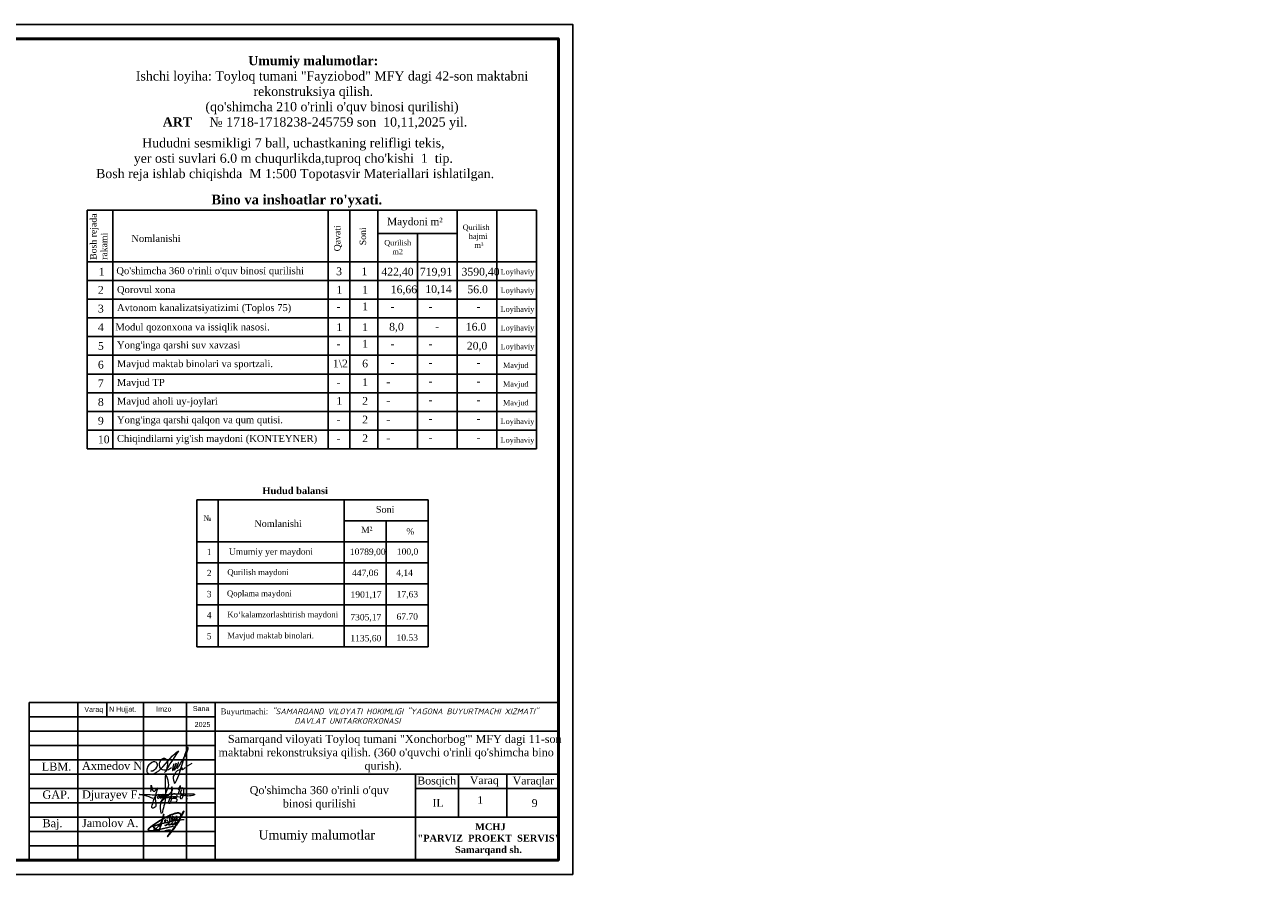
# Model space of a CAD drawing. Header units: millimetres. Extents: x -257011 to 237647566, y 2784933 to 6706507.
# Tile 430 of 451: x 10953291 to 11166363, y 6044160 to 6196893. Entities that reach past the tile are written whole.
import ezdxf

# ---------------------------------------------------------------- set-up
doc = ezdxf.new("R2010")
doc.units = ezdxf.units.MM
doc.header["$LTSCALE"] = 1000
doc.linetypes.add('ACAD_ISO02W100', pattern=[15, 12, -3])
doc.layers.add('(002) Рамка', color=7, linetype='Continuous')
doc.layers.add('Та', color=250, linetype='Continuous', lineweight=25)
doc.layers.add('Ф А С А Д', color=250, linetype='Continuous', lineweight=15)
doc.styles.add('arial', font='arial.ttf', dxfattribs={"height": 300})
doc.styles.get("Standard").update_dxf_attribs({"font": 'ARIALN.TTF'})
doc.styles.add('WMF-Times New Roman0', font='times.ttf')

# ---------------------------------------------------------------- blocks, each defined once
blk = doc.blocks.new('rgsxhy')
at = {"color": 5, "lineweight": 0}
for points in [[(30159764, 9369979), (30160813, 9371961), (30161022, 9373086), (30160642, 9374202), (30160529, 9371279), (30160129, 9368855), (30159952, 9368321), (30159766, 9369571), (30162641, 9370909)], [(30158604, 9370613), (30157190, 9371107), (30156449, 9371260), (30157795, 9371248), (30158983, 9371230), (30160506, 9371280), (30164964, 9371184), (30162988, 9371384), (30162918, 9371683), (30163073, 9372004)], [(30158267, 9371725), (30158292, 9372259), (30158313, 9372715), (30158693, 9371762), (30159294, 9372267), (30158930, 9370820), (30158827, 9369247), (30158463, 9369143), (30158559, 9369856), (30159235, 9371184), (30159510, 9371288), (30159540, 9370947), (30159450, 9370679), (30159339, 9370650), (30159361, 9370924), (30159747, 9371281), (30159933, 9371214), (30159918, 9370984), (30159866, 9370709), (30159740, 9370650), (30159740, 9370910), (30160119, 9371295), (30160364, 9371221), (30160282, 9370791), (30160134, 9370702), (30160156, 9370902), (30160253, 9371169), (30160416, 9371266), (30160624, 9371251), (30160631, 9370947), (30160520, 9370739), (30160416, 9370746), (30160527, 9370999), (30160698, 9371199), (30160869, 9371251), (30161010, 9371117), (30161025, 9370828), (30160854, 9370717), (30160832, 9370976), (30160958, 9371184), (30161196, 9371429), (30161627, 9371986), (30161567, 9372349), (30161322, 9370056), (30161196, 9369857), (30161032, 9369926), (30161078, 9370217), (30161143, 9370464), (30161478, 9371132), (30161961, 9371429), (30162250, 9371221), (30162198, 9370761), (30161687, 9370666), (30161515, 9370590), (30161433, 9370590), (30162154, 9370635), (30162280, 9370516), (30162243, 9370197), (30162028, 9370012), (30161575, 9370012), (30161352, 9370012), (30161322, 9370071)], [(30162509, 9371311), (30162778, 9372539), (30162525, 9372058), (30163079, 9372349), (30162934, 9370564), (30162934, 9371149), (30163657, 9371231), (30163688, 9371396), (30163665, 9371051), (30163845, 9371089), (30163853, 9371329), (30163830, 9370556)]]:
    blk.add_spline(points, degree=3, dxfattribs=at)
blk = doc.blocks.new('nerbgbdtbugbd')
at = {"color": 5, "lineweight": -2}
for points in [[(1301441, -912503, 0.3871926), (1301421, -912608, 0.2468693), (1301462, -912624, 0.1075122), (1301553, -912598, 0.0377408), (1301616, -912557, 0.0432293), (1301738, -912461), (1301856, -912351), (1302009, -912205, 0.002873), (1302157, -912056, 0.0304903), (1302203, -911998, 0.1126937), (1302215, -911961, 0.6840545), (1302174, -911935, 0.0660715), (1302090, -912059, 0.0451978), (1302060, -912132, 0.0768236), (1302054, -912193, 0.068235), (1302080, -912319, 0.2986132), (1302177, -912367, 0.1038757), (1302374, -912300, 0.0290696), (1302528, -912180), (1302675, -912025), (1302798, -911893, 0.130527), (1302852, -911776, 0.0388963), (1302856, -911737, 0.7618556), (1302821, -911725, 0.0798394), (1302802, -911765, 0.0359534), (1302781, -911857, 0.0455744), (1302785, -912031, 0.0426923), (1302803, -912110, 0.3891518), (1302905, -912166, 0.1102897), (1303059, -912099), (1303140, -912029), (1303382, -911802, 0.0334276), (1303470, -911703, 0.0129551), (1303533, -911618, 0.1437243), (1303546, -911557, 0.5877061), (1303484, -911539, 0.0594709), (1303438, -911594, 0.0548384), (1303384, -911702, 0.0606455), (1303353, -911805, 0.0833859), (1303355, -911933, 0.5059841), (1303421, -911960, 0.0746594), (1303641, -911789, 0.0267645), (1303917, -911449, 0.0698425), (1304268, -910626), (1304769, -908938, 0.0913119), (1304777, -908873, 0.6479054), (1304724, -908855, 0.1300148), (1304701, -908893), (1304249, -910540), (1303723, -912034), (1303358, -912864), (1302937, -913765), (1302456, -914865), (1303556, -912632, 0.020305), (1304025, -911521, 0.0510054), (1304177, -910920), (1304280, -910177, 0.0500611), (1304304, -909917, 0.075905), (1304266, -909734, 0.060269), (1304163, -909581, 0.2197754), (1303878, -909436, 0.0807361), (1303465, -909486, 0.0249845), (1303180, -909596, 0.0130385), (1302610, -909917, 0.0239045), (1301788, -910451), (1301162, -910954), (1300713, -911334), (1300164, -911838), (1299536, -912438), (1298972, -913021), (1298525, -913523), (1298224, -913914), (1298110, -914126), (1298090, -914220), (1298104, -914298), (1298155, -914383), (1298291, -914454), (1298501, -914462), (1298825, -914389), (1299321, -914187), (1300019, -913880), (1300989, -913450), (1303222, -912415)], [(1299333, -913786, 0.1774898), (1299290, -913897, 0.0505623), (1299288, -913979, 0.3670195), (1299369, -914060, 0.2132882), (1299452, -914018), (1299738, -913626, 0.0414268), (1300104, -913056), (1300352, -912576, 0.0300362), (1300605, -911758), (1300675, -910352), (1300613, -912033), (1300547, -912628), (1300477, -913257), (1300442, -913499), (1300421, -913685, -0.0299546), (1300383, -913939, -0.3083385), (1300235, -914061, -0.0928663), (1300150, -914038), (1299994, -913962), (1298975, -913460, -0.0731209), (1299122, -913299, -0.0362342), (1299439, -913069), (1299863, -912836), (1300474, -912500), (1301923, -911834), (1302701, -911477), (1303596, -911130), (1304048, -910967), (1305142, -910571)], [(1302164, -911013), (1302123, -910754), (1302096, -910485), (1302088, -910377, 0.9456908), (1301953, -910398, 0.0931758), (1302006, -910763, 0.0597217), (1302186, -911157, -0.0340946), (1302225, -911288, 0.0218114), (1302266, -911544, 0.4516555), (1302407, -911600), (1302580, -911477)], [(1302632, -911206), (1302686, -910890, 0.0310101), (1302691, -910593, 0.0209508), (1302677, -910448, 0.2567522), (1302634, -910391, 0.3121151), (1302582, -910404, 0.0952627), (1302548, -910463, 0.0920883), (1302520, -910679, 0.0708045), (1302568, -910903), (1302690, -911214), (1302722, -911299, 0.1825801), (1302776, -911369, 0.4802348), (1302848, -911325, 0.0467012), (1302849, -911244, 0.1708854), (1302782, -911111, 0.1795677), (1302714, -911101, 0.274631), (1302670, -911163)], [(1303084, -911166), (1303158, -911060, 0.0403562), (1303221, -910954, 0.2285131), (1303216, -910835, 0.1998977), (1303176, -910809, 0.2428565), (1303076, -910850, 0.1216605), (1303030, -910969, 0.1264383), (1303060, -911097, 0.1064961), (1303128, -911174, 0.1201125), (1303186, -911200, 0.0807957), (1303282, -911200, 0.1696912), (1303389, -911132)], [(1303717, -910580), (1303523, -910848), (1303649, -910833, -0.1393412), (1303753, -910882, -0.0645393), (1303854, -911024)], [(1301318, -911619, 0.250229), (1301354, -911511, 0.4506148), (1301272, -911473, 0.5095488), (1301192, -911723), (1301276, -911779, -0.1747015), (1301313, -911832, -0.1814843), (1301299, -911884, -0.1121061), (1301133, -912001)], [(1301637, -913772, -0.0551579), (1302758, -913351)]]:
    blk.add_lwpolyline(points, format="xyb", dxfattribs=at)
for points in [[(1301582, -911114), (1301593, -911148)], [(1303439, -910141), (1303554, -911111)], [(1301653, -911366), (1301732, -911665)]]:
    blk.add_lwpolyline(points, dxfattribs=at)
blk = doc.blocks.new('dhyjfyuk')
for p, q in [((4383414, -1184524), (4383414, -1212024)), ((4475914, -1184524), (4383414, -1184524)), ((4391914, -1184524), (4391914, -1212024)), ((4397013, -1184524), (4397013, -1187024)), ((4403414, -1184524), (4403414, -1212024)), ((4410914, -1184524), (4410914, -1212024)), ((4415914, -1184524), (4415914, -1212024)), ((4475914, -1212024), (4475914, -1184524)), ((4415914, -1187024), (4383414, -1187024)), ((4415914, -1189524), (4383414, -1189524)), ((4415914, -1189524), (4475914, -1189524)), ((4415914, -1192024), (4383414, -1192024)), ((4415914, -1194524), (4383414, -1194524)), ((4383414, -1197024), (4475914, -1197024)), ((4450914, -1212024), (4450914, -1197024)), ((4458414, -1204524), (4458414, -1197024)), ((4466914, -1204524), (4466914, -1197024)), ((4383414, -1199524), (4415914, -1199524)), ((4450914, -1199524), (4475914, -1199524)), ((4383414, -1202024), (4415914, -1202024)), ((4383414, -1204524), (4475914, -1204524)), ((4383414, -1207024), (4415914, -1207024)), ((4383414, -1209524), (4415914, -1209524))]:
    blk.add_line(p, q)
at = {"lineweight": 9, "xscale": 1.125175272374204, "yscale": 1.125175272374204, "zscale": 1.125175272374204}
blk.add_blockref('rgsxhy', (-29528647, -11744878), dxfattribs=at)
at = {"color": 5, "lineweight": 25, "xscale": 0.8159673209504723, "yscale": 0.8159673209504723, "zscale": 0.8159673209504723, "rotation": 348.2281006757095}
blk.add_blockref('nerbgbdtbugbd', (3519502, -260297, -611), dxfattribs=at)
at = {"linetype": 'ACAD_ISO02W100', "lineweight": 5, "ltscale": 70, "char_height": 883.9, "attachment_point": 1, "style": 'arial'}
for s, insert in [('Varaq', (4393061, -1185254)), ('N Hujjat.', (4397374, -1185220)), ('Imzo', (4405607, -1185185)), ('Sana', (4412025, -1185111)), ('2025', (4412332, -1187897))]:
    blk.add_mtext(s, dxfattribs=dict(at, insert=insert))
at = {"style": 'WMF-Times New Roman0'}
for s, insert, char_height, width, attachment_point in [('Buyurtmachi:{\\fISOCPEUR|b0|i1|c204|p34; "SAMARQAND VILOYATI HOKIMLIGI "YAGONA\\fISOCPEUR|b0|i1|c0|p34; \\fISOCPEUR|b0|i1|c204|p34;BUYURTMACHI XIZMATI" \\fISOCPEUR|b0|i1|c0|p34;\\P                   \\fISOCPEUR|b0|i1|c204|p34;DAVLAT UNITARKORXONASI}', (4416879, -1186878, 105406), 1000, 59035.39, 4), ('\\pi3453.25486;Samarqand viloyati Toyloq tumani "Хоnсhоrbоg\'" МFY dagi 11-son \\P\\pi1816.32378;maktabni rekonstruksiya qilish. (360 o\'quvchi o\'rinli qo\'shimcha bino \\P\\pi27327.21058;qurish).', (4414694, -1193420), 1400, 60812.6, 4), ('Axmedov N.', (4392650, -1194845), 1414.3, 17081.22, 1), ("\\pt12184.088;Qo'shimcha 360 o'rinli o'quv binosi qurilishi", (4434117, -1199099), 1400, 29815.79, 2), ('Djurayev F.', (4392650, -1199845), 1414.29, 17081.22, 1), ('Jamolov A.', (4392650, -1204845), 1414.3, 17081.22, 1), ('\\pi12888.864;{\\fTimes New Roman|b1|i0|c204|p18;\\C0;MCHJ\\P\\pi2815.884;"PARVIZ  PROEKT  SERVIS"\\P\\pi9383.364;Samarqand sh.\\C256; }', (4448452, -1205594), 1200, 29788.7, 1)]:
    blk.add_mtext(s, dxfattribs=dict(at, insert=insert, char_height=char_height, width=width, attachment_point=attachment_point))
at = {"width": 6256.98, "attachment_point": 1}
for s, insert, char_height in [('{\\fTimes New Roman|b0|i0|c204|p18;\\C1;LBM.}', (4385613, -1194981), 1414.29), ('{\\fTimes New Roman|b0|i0|c204|p18;Bosqich}', (4451239, -1197449), 1370.37), ('{\\fTimes New Roman|b0|i0|c204|p18;Varaq}', (4460421, -1197383), 1370.37), ('{\\fTimes New Roman|b0|i0|c204|p18;Varaqlar}', (4467912, -1197449), 1370.37), ('{\\fTimes New Roman|b0|i0|c0|p18;\\C1;GAP\\fTimes New Roman|b0|i0|c204|p18;.}', (4385736, -1199872), 1414.29), ('{\\fTimes New Roman|b0|i0|c204|p18;IL}', (4453907, -1201350), 1370.37), ('{\\fTimes New Roman|b0|i0|c0|p18;9}', (4471227, -1201380), 1370.37), ('{\\fTimes New Roman|b0|i0|c204|p18;\\C1;Baj.}', (4385736, -1204872), 1414.29)]:
    blk.add_mtext(s, dxfattribs=dict(at, insert=insert, char_height=char_height))
blk = doc.blocks.new('Bino va inshoot ruyxati')
at = {"lineweight": 30}
for p, q in [((4115695, -1229361), (4032202, -1229361)), ((4032202, -1229361), (4032202, -1273674)), ((4037005, -1229361), (4037005, -1273674)), ((4076980, -1229361), (4076980, -1242438)), ((4081016, -1229361), (4081016, -1273674)), ((4086211, -1229361), (4086211, -1273674)), ((4100953, -1229361), (4100953, -1273674)), ((4108324, -1229361), (4108324, -1273674)), ((4115695, -1229361), (4115695, -1273674)), ((4086211, -1233705), (4100953, -1233705)), ((4093582, -1233705), (4093582, -1273674)), ((4115695, -1238968), (4032202, -1238968)), ((4115695, -1242438), (4032202, -1242438)), ((4076980, -1242438), (4076980, -1273674)), ((4115695, -1245909), (4032202, -1245909)), ((4115695, -1249380), (4032202, -1249380)), ((4115695, -1252850), (4032202, -1252850)), ((4115695, -1256321), (4032202, -1256321)), ((4115695, -1259791), (4032202, -1259791)), ((4115695, -1263262), (4032202, -1263262)), ((4115695, -1266733), (4032202, -1266733)), ((4115695, -1270203), (4032202, -1270203)), ((4115695, -1273674), (4032202, -1273674))]:
    blk.add_line(p, q, dxfattribs=at)
at = {"lineweight": 30, "insert": (4071155, -1226498), "char_height": 2000, "width": 68840.79, "attachment_point": 2}
blk.add_mtext("{\\fTimes New Roman|b1|i0|c204|p18;\\H0.9x;Bino va inshoatlar ro'yxati.\\P\\H1.11111x;                         }", dxfattribs=at)
at = {"color": 7, "lineweight": 30, "attachment_point": 1}
for s, insert, char_height, width in [('{\\fTimes New Roman|b0|i0|c204|p18;\\C256;Maydoni m²}', (4087945, -1230777), 1382.45, 10751.31), ('\\pi2351.83787;{\\fTimes New Roman|b0|i0|c204|p18;\\C256;Qurilish         \\P\\pi2708.16847;  hajmi\\P\\pi3422.97631;   m³}', (4099623, -1232044), 998.43, 9474.85), ('{\\fTimes New Roman|b0|i0|c204|p18;\\C256;Qurilish\\P    m2}', (4087408, -1234909), 998.43, 9474.85), ('{\\fTimes New Roman|b0|i0|c0|p18;\\C256;Loyihaviy}', (4109012, -1240312), 998.43, 9474.85), ('{\\fTimes New Roman|b0|i0|c0|p18;\\C256;Loyihaviy}', (4109012, -1243782), 998.43, 9474.85), ('{\\fTimes New Roman|b0|i0|c0|p18;\\C256;Loyihaviy}', (4109012, -1247253), 998.43, 9474.85), ('{\\fTimes New Roman|b0|i0|c0|p18;\\C256;Loyihaviy}', (4109012, -1250724), 998.43, 9474.85), ('{\\fTimes New Roman|b0|i0|c0|p18;\\C256;Loyihaviy}', (4109012, -1254194), 998.43, 9474.85), ('{\\fTimes New Roman|b0|i0|c0|p18;\\C256;Mavjud}', (4109448, -1257665), 998.43, 9474.85), ('{\\fTimes New Roman|b0|i0|c0|p18;\\C256;Mavjud}', (4109448, -1261135), 998.43, 9474.85), ('{\\fTimes New Roman|b0|i0|c0|p18;\\C256;Mavjud}', (4109448, -1264606), 998.43, 9474.85), ('{\\fTimes New Roman|b0|i0|c0|p18;\\C256;Loyihaviy}', (4109012, -1268076), 998.43, 9474.85), ('{\\fTimes New Roman|b0|i0|c0|p18;\\C256;Loyihaviy}', (4109012, -1271547), 998.43, 9474.85)]:
    blk.add_mtext(s, dxfattribs=dict(at, insert=insert, char_height=char_height, width=width))
at = {"layer": 'Та', "lineweight": 30, "char_height": 1200.8, "width": 12131.89, "attachment_point": 1, "rotation": 90}
for s, insert in [('{\\fTimes New Roman|b0|i0|c204|p18;Bosh rejada rakami}', (4032763, -1238595)), ('{\\fTimes New Roman|b0|i0|c204|p18;Qavati}', (4078072, -1237013)), ('{\\fTimes New Roman|b0|i0|c204|p18;Soni}', (4082834, -1235894))]:
    blk.add_mtext(s, dxfattribs=dict(at, insert=insert))
at = {"layer": 'Та', "lineweight": 30, "attachment_point": 1}
for s, insert, char_height, width in [('{\\fTimes New Roman|b0|i0|c204|p18;Nomlanishi}', (4040431, -1233964), 1296.87, 34217.26), ('{\\fTimes New Roman|b0|i0|c204|p18;1}', (4034378, -1240083), 1440.96, 10311.19), ("\\pt11286.52544;{\\fTimes New Roman|b0|i0|c204|p18;Qo'shimcha \\fTimes New Roman|b0|i0|c0|p18;360\\fTimes New Roman|b0|i0|c204|p18; o'rinli o'quv binosi qurilishi}", (4037649, -1239962), 1296.867, 41312.95), ('{\\fTimes New Roman|b0|i0|c0|p18;3}', (4078476, -1240004), 1440.96, 10311.19), ('{\\fTimes New Roman|b0|i0|c204|p18;1}', (4083192, -1240004), 1440.96, 10311.19), ('{\\fTimes New Roman|b0|i0|c0|p18;422,40}', (4086875, -1240065), 1440.96, 10311.19), ('{\\fTimes New Roman|b0|i0|c0|p18;719,91}', (4094025, -1240073), 1440.96, 10311.19), ('{\\fTimes New Roman|b0|i0|c0|p18;3590,40}', (4101758, -1240073), 1440.96, 10311.19), ('{\\fTimes New Roman|b0|i0|c204|p18;2}', (4034220, -1243451), 1440.96, 10311.19), ('{\\fTimes New Roman|b0|i0|c0|p18;Qorovul xona}', (4037762, -1243463), 1296.87, 36602.28), ('{\\fTimes New Roman|b0|i0|c0|p18;1}', (4078545, -1243422), 1440.96, 10311.19), ('{\\fTimes New Roman|b0|i0|c0|p18;1}', (4083306, -1243422), 1440.96, 10311.19), ('{\\fTimes New Roman|b0|i0|c0|p18;16,66}', (4088612, -1243352), 1440.96, 10311.19), ('{\\fTimes New Roman|b0|i0|c0|p18;10,14}', (4095039, -1243292), 1440.96, 10311.19), ('{\\fTimes New Roman|b0|i0|c0|p18;56.0}', (4102844, -1243354), 1440.96, 10311.19), ('{\\fTimes New Roman|b0|i0|c204|p18;3}', (4034220, -1246922), 1440.96, 10311.19), ('{\\fTimes New Roman|b0|i0|c0|p18;Avtonom kanalizatsiyatizimi (Toplos 75)}', (4037762, -1246812), 1296.87, 36602.28), ('{\\fTimes New Roman|b0|i0|c0|p18;-}', (4078545, -1246511), 1440.96, 10311.19), ('{\\fTimes New Roman|b0|i0|c204|p18;1}', (4083306, -1246511), 1440.96, 10311.19), ('{\\fTimes New Roman|b0|i0|c0|p18;-}', (4088572, -1246511), 1440.96, 10311.19), ('{\\fTimes New Roman|b0|i0|c0|p18;-}', (4095620, -1246511), 1440.96, 10311.19), ('{\\fTimes New Roman|b0|i0|c0|p18;-}', (4104555, -1246511), 1440.96, 10311.19), ('{\\fTimes New Roman|b0|i0|c0|p18;4}', (4034220, -1250392), 1440.96, 10311.19), ('{\\fTimes New Roman|b0|i0|c0|p18;Modul qozonxona va issiqlik nasosi\\fTimes New Roman|b0|i0|c204|p18;.}', (4037464, -1250404), 1296.867, 36602.28), ('{\\fTimes New Roman|b0|i0|c0|p18;1}', (4078521, -1250363), 1440.96, 10311.19), ('{\\fTimes New Roman|b0|i0|c0|p18;1}', (4083282, -1250363), 1440.96, 10311.19), ('{\\fTimes New Roman|b0|i0|c0|p18;8,0}', (4088314, -1250293), 1440.96, 10311.19), ('{\\fTimes New Roman|b0|i0|c204|p18;-}', (4096868, -1250254), 1440.96, 4084.2), ('{\\fTimes New Roman|b0|i0|c0|p18;16.0}', (4102546, -1250295), 1440.96, 10311.19), ('{\\fTimes New Roman|b0|i0|c0|p18;5}', (4034220, -1253863), 1440.96, 10311.19), ("{\\fTimes New Roman|b0|i0|c0|p18;Yong'inga qarshi suv xavzasi}", (4037762, -1253753), 1296.87, 36602.28), ('{\\fTimes New Roman|b0|i0|c0|p18;-}', (4078545, -1253453), 1440.96, 10311.19), ('{\\fTimes New Roman|b0|i0|c204|p18;1}', (4083306, -1253453), 1440.96, 10311.19), ('{\\fTimes New Roman|b0|i0|c0|p18;-}', (4088572, -1253453), 1440.96, 10311.19), ('{\\fTimes New Roman|b0|i0|c0|p18;-}', (4095620, -1253453), 1440.96, 10311.19), ('{\\fTimes New Roman|b0|i0|c0|p18;20,0}', (4102737, -1253822), 1440.96, 10311.19), ('{\\fTimes New Roman|b0|i0|c0|p18;6}', (4034220, -1257333), 1440.96, 10311.19), ('{\\fTimes New Roman|b0|i0|c0|p18;Mavjud maktab binolari va sportzali.}', (4037762, -1257224), 1296.87, 36602.28), ('{\\fTimes New Roman|b0|i0|c204|p18;1\\fTimes New Roman|b0|i0|c0|p18;\\\\2}', (4077866, -1257127), 1440.96, 10311.19), ('{\\fTimes New Roman|b0|i0|c0|p18;6}', (4083306, -1257125), 1440.96, 10311.19), ('{\\fTimes New Roman|b0|i0|c0|p18;-}', (4088572, -1256923), 1440.96, 10311.19), ('{\\fTimes New Roman|b0|i0|c0|p18;-}', (4095620, -1256923), 1440.96, 10311.19), ('{\\fTimes New Roman|b0|i0|c0|p18;-}', (4104555, -1256923), 1440.96, 10311.19), ('{\\fTimes New Roman|b0|i0|c0|p18;7}', (4034220, -1260804), 1440.96, 10311.19), ('{\\fTimes New Roman|b0|i0|c0|p18;Mavjud TP}', (4037762, -1260695), 1296.87, 36602.28), ('{\\fTimes New Roman|b0|i0|c204|p18;1}', (4083306, -1260594), 1440.96, 10311.19), ('{\\fTimes New Roman|b0|i0|c0|p18;-}', (4087797, -1260525), 1440.96, 10311.19), ('{\\fTimes New Roman|b0|i0|c0|p18;-}', (4095620, -1260394), 1440.96, 10311.19), ('{\\fTimes New Roman|b0|i0|c0|p18;-}', (4104555, -1260394), 1440.96, 10311.19), ('{\\fTimes New Roman|b0|i0|c0|p18;-}', (4078520, -1260597), 1440.96, 10311.19), ('{\\fTimes New Roman|b0|i0|c0|p18;8}', (4034220, -1264274), 1440.96, 10311.19), ('{\\fTimes New Roman|b0|i0|c0|p18;Mavjud aholi uy-joylari}', (4037762, -1264165), 1296.87, 36602.28), ('{\\fTimes New Roman|b0|i0|c204|p18;1}', (4078520, -1264068), 1440.96, 10311.19), ('{\\fTimes New Roman|b0|i0|c0|p18;2}', (4083306, -1264064), 1440.96, 10311.19), ('{\\fTimes New Roman|b0|i0|c0|p18;-}', (4087797, -1263996), 1440.96, 10311.19), ('{\\fTimes New Roman|b0|i0|c0|p18;-}', (4095620, -1263864), 1440.96, 10311.19), ('{\\fTimes New Roman|b0|i0|c0|p18;-}', (4104555, -1263864), 1440.96, 10311.19), ('{\\fTimes New Roman|b0|i0|c0|p18;9}', (4034220, -1267745), 1440.96, 10311.19), ("{\\fTimes New Roman|b0|i0|c0|p18;Yong'inga qarshi qalqon va qum qutisi.}", (4037762, -1267636), 1296.87, 36602.28), ('{\\fTimes New Roman|b0|i0|c0|p18;2}', (4083306, -1267535), 1440.96, 10311.19), ('{\\fTimes New Roman|b0|i0|c0|p18;-}', (4078520, -1267539), 1440.96, 10311.19), ('{\\fTimes New Roman|b0|i0|c0|p18;-}', (4087797, -1267467), 1440.96, 10311.19), ('{\\fTimes New Roman|b0|i0|c0|p18;-}', (4095620, -1267335), 1440.96, 10311.19), ('{\\fTimes New Roman|b0|i0|c0|p18;-}', (4104555, -1267335), 1440.96, 10311.19), ('{\\fTimes New Roman|b0|i0|c0|p18;10}', (4034220, -1271216), 1440.96, 10311.19), ("{\\fTimes New Roman|b0|i0|c0|p18;Chiqindilarni yig'ish maydoni (KONTEYNER)}", (4037762, -1271106), 1296.87, 41312.95), ('{\\fTimes New Roman|b0|i0|c0|p18;-}', (4078520, -1271009), 1440.96, 10311.19), ('{\\fTimes New Roman|b0|i0|c0|p18;2}', (4083306, -1271005), 1440.96, 10311.19), ('{\\fTimes New Roman|b0|i0|c0|p18;-}', (4087797, -1270937), 1440.96, 10311.19), ('{\\fTimes New Roman|b0|i0|c0|p18;-}', (4095620, -1270805), 1440.96, 10311.19), ('{\\fTimes New Roman|b0|i0|c0|p18;-}', (4104555, -1270805), 1440.96, 10311.19)]:
    blk.add_mtext(s, dxfattribs=dict(at, insert=insert, char_height=char_height, width=width))
blk = doc.blocks.new('rthtrh')
at = {"color": 5}
for p, q in [((1363842, 521141), (1363854, 521167)), ((1363854, 521167), (1363868, 521192)), ((1363868, 521192), (1363889, 521219)), ((1363889, 521219), (1363907, 521234)), ((1363907, 521234), (1363927, 521243)), ((1363927, 521243), (1363940, 521249)), ((1363940, 521249), (1363965, 521249)), ((1363965, 521249), (1363988, 521244)), ((1363988, 521244), (1364013, 521227)), ((1364013, 521227), (1364030, 521204)), ((1364030, 521204), (1364039, 521185)), ((1364039, 521185), (1364046, 521147)), ((1363834, 521118), (1363842, 521141)), ((1363834, 521086), (1363834, 521118)), ((1363834, 521056), (1363834, 521086)), ((1363840, 521035), (1363834, 521056)), ((1363845, 521017), (1363840, 521035)), ((1363865, 520990), (1363845, 521017)), ((1363882, 520966), (1363865, 520990)), ((1363895, 520959), (1363882, 520966)), ((1363917, 520946), (1363895, 520959)), ((1363951, 520940), (1363917, 520946)), ((1363996, 520940), (1363951, 520940)), ((1364033, 520940), (1363996, 520940)), ((1364017, 520962), (1364016, 520946)), ((1364016, 520946), (1364016, 520940)), ((1364026, 520997), (1364017, 520962)), ((1364037, 521043), (1364026, 520997)), ((1364075, 520948), (1364033, 520940)), ((1364044, 521090), (1364037, 521043)), ((1364046, 521147), (1364044, 521090)), ((1364148, 520999), (1364075, 520948)), ((1364568, 521050), (1364689, 521123))]:
    blk.add_line(p, q, dxfattribs=at)
for points in [[(1364210, 521100), (1364186, 521015), (1364172, 520967), (1364172, 520940), (1364173, 520926), (1364179, 520925), (1364185, 520931), (1364202, 520956), (1364218, 520984), (1364240, 521027), (1364256, 521068), (1364272, 521125), (1364269, 521122), (1364225, 520990), (1364220, 520961), (1364220, 520944), (1364225, 520939), (1364232, 520939), (1364241, 520950), (1364248, 520960), (1364254, 520969), (1364260, 520978), (1364273, 520996), (1364281, 521008), (1364288, 521027), (1364309, 521073), (1364315, 521086), (1364332, 521126), (1364332, 521134), (1364327, 521134), (1364314, 521097), (1364294, 521040), (1364290, 521012), (1364293, 520997), (1364298, 520988), (1364308, 520988), (1364316, 520999), (1364326, 521014), (1364344, 521036), (1364351, 521047), (1364377, 521090), (1364389, 521112), (1364414, 521155), (1364449, 521203), (1364476, 521258), (1364523, 521332), (1364563, 521417), (1364583, 521493), (1364590, 521517), (1364590, 521527), (1364583, 521532), (1364571, 521532), (1364561, 521512), (1364541, 521459), (1364498, 521348), (1364434, 521131), (1364395, 520998), (1364377, 520936), (1364337, 520802), (1364282, 520678), (1364249, 520605), (1364238, 520588), (1364230, 520594), (1364226, 520615), (1364222, 520638), (1364214, 520663), (1364206, 520725), (1364206, 520774), (1364224, 520814), (1364265, 520883), (1364310, 520926), (1364364, 520959), (1364411, 520988), (1364432, 520996), (1364434, 520992), (1364431, 520979), (1364419, 520970), (1364414, 520960), (1364416, 520951), (1364423, 520951), (1364434, 520958), (1364443, 520964), (1364452, 520968), (1364474, 520975), (1364483, 520978), (1364492, 520986), (1364499, 520996), (1364503, 521002), (1364511, 521006), (1364511, 521006)], [(1363608, 520919), (1363661, 520924), (1363702, 520951), (1363738, 520975), (1363765, 521018), (1363780, 521059), (1363780, 521096), (1363765, 521122), (1363753, 521142), (1363714, 521156), (1363671, 521156), (1363631, 521136), (1363583, 521097), (1363555, 521074), (1363525, 521025), (1363511, 520984), (1363500, 520955), (1363500, 520930), (1363508, 520901), (1363515, 520870), (1363535, 520855), (1363555, 520841), (1363586, 520832), (1363613, 520832), (1363645, 520832), (1363675, 520843), (1363732, 520864), (1363761, 520883), (1363817, 520921), (1363863, 520963), (1363919, 521022), (1364179, 521312), (1364247, 521377), (1364282, 521405), (1364314, 521429), (1364336, 521443), (1364310, 521401), (1364279, 521361), (1364173, 521198), (1364133, 521139), (1364110, 521102), (1364087, 521068), (1364069, 521040), (1364047, 520995), (1364019, 520954), (1364007, 520925), (1363990, 520903), (1363970, 520879)]]:
    blk.add_lwpolyline(points, dxfattribs=at)

msp = doc.modelspace()

# ---------------------------------------------------------------- linework, layer by layer
at = {"color": 5}
msp.add_lwpolyline([(10839128.298, 6196893.29), (11049128.298, 6196893.29), (11049128.298, 6048393.29), (10839128.298, 6048393.29)], close=True, dxfattribs=at)
at = {"layer": 'Та', "lineweight": 30}
for p, q in [((10983455.6, 6113854.529), (11023864.445, 6113854.529)), ((10983455.6, 6088139.81), (10983455.6, 6113854.529)), ((10987129.132, 6088139.81), (10987129.132, 6113854.529)), ((11009170.32, 6088139.81), (11009170.32, 6113854.529)), ((11023864.445, 6113854.529), (11023864.445, 6088139.81)), ((11009170.32, 6110180.998), (11023864.445, 6110180.998)), ((11016517.382, 6088139.81), (11016517.382, 6110180.998)), ((10983455.6, 6106507.466), (11023864.445, 6106507.466)), ((10983455.6, 6102833.935), (11023864.445, 6102833.935)), ((10983455.6, 6099160.404), (11023864.445, 6099160.404)), ((10983455.6, 6095486.872), (11023864.445, 6095486.872)), ((11023864.445, 6091813.341), (10983455.6, 6091813.341)), ((11023864.445, 6088139.81), (10983455.6, 6088139.81))]:
    msp.add_line(p, q, dxfattribs=at)
at = {"layer": 'Ф А С А Д', "color": 5, "lineweight": 50}
msp.add_lwpolyline([(10849128.298, 6194393.29), (11046628.298, 6194393.29), (11046628.298, 6050893.29), (10849128.298, 6050893.29)], close=True, dxfattribs=at)

# ---------------------------------------------------------------- block references
at = {"layer": '(002) Рамка', "lineweight": 50}
for p in [(6570714.153, 7262917.583), (5966557.938, 7258977.766)]:
    msp.add_blockref('dhyjfyuk', p, dxfattribs=at)
at = {"lineweight": 50, "xscale": 0.940900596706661, "yscale": 0.940900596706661, "zscale": 0.940900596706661}
msp.add_blockref('Bino va inshoot ruyxati', (7170338.32, 7321150.863), dxfattribs=at)
at = {"layer": 'Ф А С А Д', "xscale": 6.676455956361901, "yscale": 6.676455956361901, "zscale": 6.676455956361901}
msp.add_blockref('rthtrh', (1871316.876, 2588583.38), dxfattribs=at)

# ---------------------------------------------------------------- texts
at = {"char_height": 1606.793782, "attachment_point": 5}
for s, insert, width in [('{\\fTimes New Roman|b1|i0|c204|p18;\\C0;Umumiy malumotlar:\\fTimes New Roman|b1|i0|c0|p18;\\P\\pi5961.18886;\\fTimes New Roman|b0|i0|c0|p18; \\fTimes New Roman|b0|i0|c204|p18;\\C256;Ishchi loyiha: Toyloq tumani "Fayziobod" МFY dagi 42-son maktabni rekonstruksiya qilish.\\P (qo\'shimcha \\fTimes New Roman|b0|i0|c0|p18;210\\fTimes New Roman|b0|i0|c204|p18; o\'rinli o\'quv binosi qurilishi)\\fTimes New Roman|b0|i0|c0|p18; \\P\\pi0; \\fTimes New Roman|b1|i0|c204|p18;ART \\fTimes New Roman|b0|i0|c204|p18;    № \\fTimes New Roman|b0|i0|c0|p18;1718-1718238-245759\\fTimes New Roman|b0|i0|c204|p18; son  \\fTimes New Roman|b0|i0|c0|p18;10\\fTimes New Roman|b0|i0|c204|p18;,\\fTimes New Roman|b0|i0|c0|p18;11\\fTimes New Roman|b0|i0|c204|p18;,202\\fTimes New Roman|b0|i0|c0|p18;5\\fTimes New Roman|b0|i0|c204|p18; yil.}', (11003774.31, 6184941.318), 77289.19786), ("{\\fTimes New Roman|b0|i0|c204|p18;Hududni sesmikligi \\fTimes New Roman|b0|i0|c0|p18;7\\fTimes New Roman|b0|i0|c204|p18; ball, uchastkaning relifligi tekis,\\Pyer osti suvlari \\fTimes New Roman|b0|i0|c0|p18;6.0\\fTimes New Roman|b0|i0|c204|p18; m chuqurlikda,tuproq cho'kishi  \\fTimes New Roman|b0|i0|c0|p18;1\\fTimes New Roman|b0|i0|c204|p18;  tip.\\P Bosh reja ishlab chiqishda  М 1:500 Topotasvir Materiallari ishlatilgan.  }", (11000293.599, 6173248.73), 71201.15379)]:
    msp.add_mtext(s, dxfattribs=dict(at, insert=insert, width=width))
at = {"color": 7, "lineweight": 30, "char_height": 939.4258, "attachment_point": 1}
for s, insert, width in [('\\pi2351.83787;{\\fTimes New Roman|b0|i0|c204|p18;\\C256;Qurilish         \\P\\pi2708.16847;  hajmi\\P\\pi3422.97631;   m³}', (10419480.109, 6157689.631), 8914.89017), ('\\pi548.6967;{\\fTimes New Roman|b0|i0|c204|p18;\\C256;Umumiy\\P\\pi602.54266;maydoni \\P\\pi2155.2706;m2}', (10414061.572, 6155713.441), 6013.9701)]:
    msp.add_mtext(s, dxfattribs=dict(at, insert=insert, width=width))
at = {"insert": (11032962.673, 6061396.348), "char_height": 1300, "attachment_point": 5}
msp.add_mtext('{\\fTimes New Roman|b0|i0|c0|p18;1}', dxfattribs=at)
at = {"insert": (10994224.637, 6056086.887), "char_height": 1600, "width": 22225.04723, "attachment_point": 1, "style": 'WMF-Times New Roman0'}
msp.add_mtext('Umumiy malumotlar', dxfattribs=at)
at = {"layer": 'Та', "attachment_point": 1}
for s, insert, char_height, width in [('{\\fTimes New Roman|b1|i0|c204|p18;Hudud balansi}', (10994895.229, 6116029.57), 1200, 20311.27049), ('{\\fTimes New Roman|b0|i0|c204|p18; \\fTimes New Roman|b0|i0|c204|p0;\\H0.875x;№\\fTimes New Roman|b0|i0|c204|p18;\\H1.143x; }', (10984170.982, 6111114.346), 1102.059404, 10298.28562), ('{\\fTimes New Roman|b0|i0|c204|p18;Soni}', (11014712.911, 6112746.525), 1175.53003, 10298.28562), ('{\\fTimes New Roman|b0|i0|c204|p18;Nomlanishi}', (10993483.324, 6110272.451), 1175.53003, 10298.28562), ('{\\fTimes New Roman|b0|i0|c204|p18;М²}', (11012141.347, 6109125.853), 1102.0594, 4376.03594), ('{\\fTimes New Roman|b0|i0|c204|p18;%}', (11020043.897, 6108871.228), 1102.0594, 3820.5479), ('{\\fTimes New Roman|b0|i0|c204|p18;1}', (10985164.233, 6105269.88), 1102.0594, 7886.07545), ('{\\fTimes New Roman|b0|i0|c204|p18; Umumiy yer maydoni}', (10988613.46, 6105331.115), 1102.0594, 16483.14864), ('{\\fTimes New Roman|b0|i0|c0|p18;10789\\fTimes New Roman|b0|i0|c204|p18;,\\fTimes New Roman|b0|i0|c0|p18;00}', (11010172.604, 6105320.716), 1102.059404, 6344.77888), ('{\\fTimes New Roman|b0|i0|c204|p18;100,0}', (11018385.575, 6105343.058), 1102.0594, 5478.87059), ('{\\fTimes New Roman|b0|i0|c204|p18;2}', (10985164.233, 6101596.349), 1102.0594, 7886.07545), ('{\\fTimes New Roman|b0|i0|c204|p18;Qurilish maydoni}', (10988755.315, 6101690.78), 1010.22112, 14680.39155), ('{\\fTimes New Roman|b0|i0|c0|p18;447\\fTimes New Roman|b0|i0|c204|p18;,\\fTimes New Roman|b0|i0|c0|p18;06}', (11010549.487, 6101623.956), 1102.059404, 5967.89572), ('{\\fTimes New Roman|b0|i0|c0|p18;4\\fTimes New Roman|b0|i0|c204|p18;,\\fTimes New Roman|b0|i0|c0|p18;14}', (11018274.636, 6101650.771), 1102.059404, 5589.80934), ('{\\fTimes New Roman|b0|i0|c204|p18;3}', (10985164.233, 6097922.818), 1102.0594, 7886.07545), ('{\\fTimes New Roman|b0|i0|c204|p18;Qoplama maydoni}', (10988684.389, 6097999.507), 1010.22112, 13162.53057), ('{\\fTimes New Roman|b0|i0|c0|p18;1901,17}', (11010290.475, 6097837.823), 1102.0594, 5887.42622), ('{\\fTimes New Roman|b0|i0|c0|p18;17,63}', (11018355.112, 6097904.621), 1102.0594, 5509.33358), ('{\\fTimes New Roman|b0|i0|c204|p18;4}', (10985164.233, 6094249.286), 1102.0594, 7886.07545), ('{\\fTimes New Roman|b0|i0|c204|p18;Ko‘kalamzorlashtirish maydoni}', (10988755.315, 6094301.631), 1010.22112, 19655.06937), ('{\\fTimes New Roman|b0|i0|c0|p18;7305,17}', (11010254.421, 6093884.661), 1102.0594, 6262.96098), ('{\\fTimes New Roman|b0|i0|c0|p18;67\\fTimes New Roman|b0|i0|c204|p18;.\\fTimes New Roman|b0|i0|c0|p18;70}', (11018328.28, 6093997.23), 1102.059404, 5536.1651), ('{\\fTimes New Roman|b0|i0|c0|p18;5}', (10985164.233, 6090575.755), 1102.0594, 7886.07545), ('{\\fTimes New Roman|b0|i0|c0|p18;Mavjud maktab binolari.}', (10988755.315, 6090628.099), 1010.22112, 19655.06937), ('{\\fTimes New Roman|b0|i0|c0|p18;1135,60}', (11010254.421, 6090211.129), 1102.0594, 6262.96098), ('{\\fTimes New Roman|b0|i0|c0|p18;10\\fTimes New Roman|b0|i0|c204|p18;.\\fTimes New Roman|b0|i0|c0|p18;53}', (11018328.28, 6090323.698), 1102.059404, 5536.1651)]:
    msp.add_mtext(s, dxfattribs=dict(at, insert=insert, char_height=char_height, width=width))

doc.saveas('drawing.dxf')
